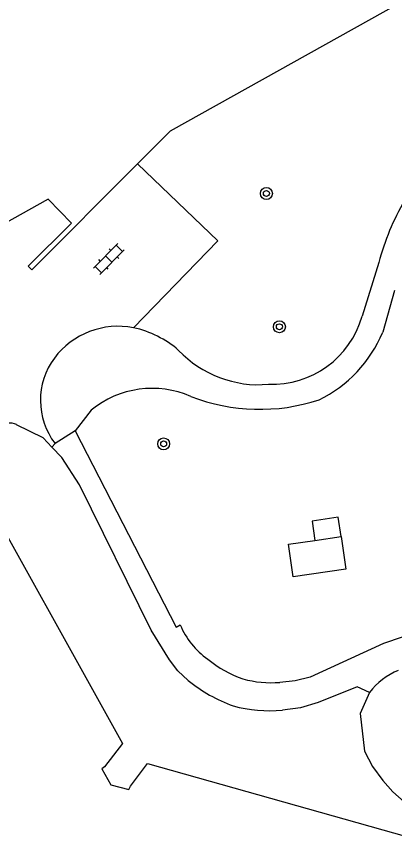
# Model space of a CAD drawing. Extents: x 128000 to 131008, y 398996 to 402500.
# Drawn here: x 128735.7 to 128760.9, y 399378.2 to 399433.2 of the extents above; entities that cross this region are included whole.
import ezdxf

# ---------------------------------------------------------------- set-up
doc = ezdxf.new("R2010")
doc.units = 0
for name, color, linetype in [('gg-bbg-gedigitaliseerde bijgebouw', 7, 'Continuous'), ('gg-bbg-hoofdgebouw', 7, 'Continuous'), ('gg-bbg-luifel en loopbrug', 7, 'Continuous'), ('gg-knt-onverhard', 7, 'Continuous'), ('gg-knt-verharding', 7, 'Continuous'), ('gt-symb-boom', 7, 'Continuous'), ('gt-symb-klinker verharding', 7, 'Continuous')]:
    doc.layers.add(name, color=color, linetype=linetype)

# ---------------------------------------------------------------- blocks, each defined once
blk = doc.blocks.new('gt0-BOOM')
at = {"layer": 'gt-symb-boom'}
for radius in [0.4, 0.2]:
    blk.add_circle((0, 0), radius, dxfattribs=at)
blk = doc.blocks.new('gt0-KL1')
at = {"layer": 'gt-symb-klinker verharding'}
for p, q in [((-1.15, 0.3), (1.15, 0.3)), ((-1, -0.3), (-1, 0.3)), ((-0.5, 0.3), (-0.5, 0.45)), ((0, -0.3), (0, 0.3)), ((0.5, 0.3), (0.5, 0.45)), ((1, -0.3), (1, 0.3)), ((-1.15, -0.3), (1.15, -0.3)), ((-0.5, -0.45), (-0.5, -0.3)), ((0.5, -0.45), (0.5, -0.3))]:
    blk.add_line(p, q, dxfattribs=at)

msp = doc.modelspace()

# ---------------------------------------------------------------- linework, layer by layer
at = {"layer": 'gg-bbg-gedigitaliseerde bijgebouw'}
msp.add_line((128755.594, 399398.24), (128757.344, 399398.493), dxfattribs=at)
msp.add_lwpolyline([(128757.344, 399398.493), (128757.66, 399396.316), (128754.16, 399395.809), (128753.844, 399397.986), (128755.594, 399398.24)], dxfattribs=at)
at = {"layer": 'gg-bbg-hoofdgebouw'}
for points in [[(128772.623, 399440.451), (128745.946, 399425.559), (128743.756, 399423.363)], [(128743.756, 399423.363), (128736.707, 399416.293), (128736.475, 399416.538), (128739.365, 399419.41), (128737.796, 399421.011), (128730.912, 399417.176), (128730.755, 399417.458), (128730.866, 399417.52), (128730.125, 399418.847), (128725.229, 399416.112), (128732.294, 399403.455)], [(128732.294, 399403.455), (128742.77, 399384.687), (128741.553, 399383.12), (128741.391, 399382.991), (128741.986, 399381.919), (128743.174, 399381.603), (128743.287, 399381.832), (128744.435, 399383.356), (128767.47, 399376.848), (128766.987, 399375.153), (128769.144, 399374.541), (128769.627, 399376.234), (128775.866, 399374.455), (128774.946, 399371.207)]]:
    msp.add_lwpolyline(points, dxfattribs=at)
at = {"layer": 'gg-bbg-luifel en loopbrug'}
msp.add_lwpolyline([(128757.344, 399398.493), (128757.158, 399399.78), (128755.408, 399399.526), (128755.594, 399398.24)], dxfattribs=at)
at = {"layer": 'gg-knt-onverhard'}
msp.add_lwpolyline([(128759.243, 399388.085), (128758.627, 399386.688), (128758.916, 399384.178), (128759.444, 399383.139), (128760.137, 399382.203), (128760.802, 399381.45), (128761.548, 399380.777), (128762.967, 399379.816)], dxfattribs=at)
at = {"layer": 'gg-knt-verharding'}
for p, q in [((128759.87, 399416.794), (128758.757, 399413.197)), ((128760.913, 399414.909), (128760.126, 399412.128)), ((128740.673, 399406.931), (128739.607, 399405.556)), ((128737.463, 399405.075), (128735.692, 399405.963)), ((128739.607, 399405.556), (128738.258, 399404.706)), ((128738.05, 399404.466), (128737.463, 399405.075)), ((128738.258, 399404.706), (128738.05, 399404.466))]:
    msp.add_line(p, q, dxfattribs=at)
for points in [[(128743.756, 399423.363), (128749.121, 399418.229), (128743.494, 399412.43)], [(128739.607, 399405.556), (128746.342, 399392.45), (128746.616, 399392.591)], [(128747.151, 399388.879), (128746.463, 399389.526), (128745.886, 399390.274), (128744.681, 399392.241), (128739.888, 399401.954), (128738.721, 399403.77), (128738.05, 399404.466)], [(128773.22, 399388.416), (128770.674, 399390.546), (128769.448, 399391.153), (128768.165, 399391.63), (128766.729, 399392.004), (128765.261, 399392.219), (128763.98, 399392.226), (128762.708, 399392.073), (128761.425, 399391.781), (128760.182, 399391.349), (128755.286, 399389.117), (128754.281, 399388.869), (128753.251, 399388.758)], [(128759.243, 399388.085), (128758.422, 399388.464), (128755.813, 399387.418), (128754.642, 399387.068), (128753.431, 399386.899)]]:
    msp.add_lwpolyline(points, dxfattribs=at)
for centre, radius, start, end in [((128775.647, 399412.649), 16.312, 149.5265, 165.2811), ((128752.722, 399414.936), 6.281, 267.9185, 343.9217), ((128742.474, 399407.183), 5.345, 79.0006, 142.8635), ((128742.075, 399405.82), 6.76, 49.0336, 77.8819), ((128752.015, 399415.52), 8.791, 296.0419, 337.3067), ((128742.034, 399407.588), 4.75, 143.5512, 217.3528), ((128751.838, 399415.971), 7.341, 223.4276, 275.1272), ((128744.75, 399401.94), 6.445, 66.478, 129.2438), ((128751.917, 399419.669), 12.682, 248.7587, 288.1873), ((128735.243, 399405.072), 0.998, 63.2838, 136.0705), ((128751.49, 399394.646), 5.29, 202.8566, 234.9163), ((128753.234, 399396.06), 7.475, 230.2082, 250.9976), ((128763.079, 399385.084), 4.87, 113.1702, 141.9698), ((128752.709, 399396.006), 7.268, 254.7712, 274.2753), ((128753.828, 399397.2), 10.669, 231.2556, 249.7762), ((128752.614, 399396.44), 9.576, 255.0313, 274.897)]:
    msp.add_arc(centre, radius, start, end, dxfattribs=at)

# ---------------------------------------------------------------- block references
at = {"layer": 'gt-symb-boom'}
for p in [(128752.362, 399421.394), (128753.228, 399412.498), (128745.507, 399404.681)]:
    msp.add_blockref('gt0-BOOM', p, dxfattribs=at)
at = {"layer": 'gt-symb-klinker verharding', "rotation": 45.405196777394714}
msp.add_blockref('gt0-KL1', (128741.844, 399417.022), dxfattribs=at)

doc.saveas('drawing.dxf')
